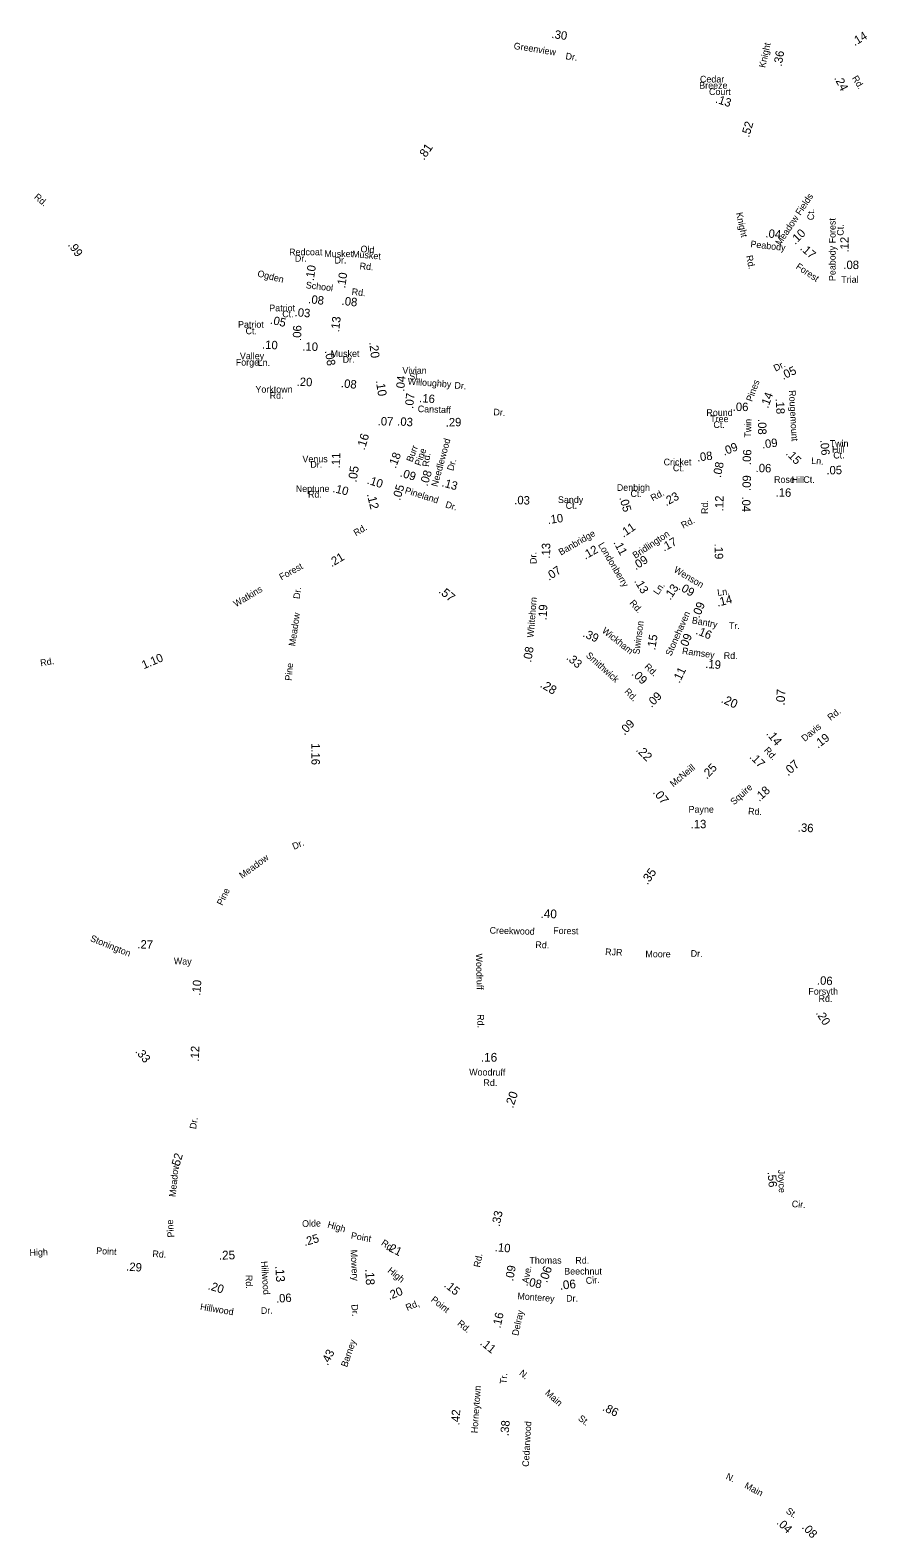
# Model space of a CAD drawing. Extents: x 1553981 to 1780076, y 812965 to 996873.
# Drawn here: x 1680225 to 1692152, y 824592 to 846067 of the extents above; entities that cross this region are included whole.
import ezdxf

# ---------------------------------------------------------------- set-up
doc = ezdxf.new("R2010")
doc.units = 0
for name, color, linetype in [('Exist Road Non-System Type 51 Label', 7, 'Continuous'), ('Exist Road Primary NC Service Mileage Hundredths English Label', 7, 'Continuous'), ('Exist Road Secondary Mileage Hundredths English Label', 7, 'Continuous'), ('Map Preparation Border Antique Large Shape', 7, 'Continuous')]:
    doc.layers.add(name, color=color, linetype=linetype)

msp = doc.modelspace()

# ---------------------------------------------------------------- texts
at = {"layer": 'Exist Road Non-System Type 51 Label'}
for s, rotation, p in [('Musket', 355.0383, (1684812, 842835)), ('Old', 355.0383, (1684931, 842906)), ('Rd.', 355.0383, (1684919, 842663)), ('Woodruff', 271.5561, (1686578, 832913)), ('RJR', 357.842, (1688420, 832893)), ('Moore', 359.6151, (1688995, 832862)), ('Dr.', 358.7043, (1689640, 832869)), ('Rd.', 270.6759, (1686600, 832051)), ('Olde', 1.4798, (1684103, 829020)), ('High', 343.7753, (1684456, 829015)), ('Point', 349.7009, (1684792, 828855)), ('Rd.', 326.6777, (1685220, 828770))]:
    msp.add_text(s, height=95, rotation=rotation, dxfattribs=at).set_placement(p)
at = {"layer": 'Exist Road Primary NC Service Mileage Hundredths English Label'}
for s, rotation, p in [('.81', 55.4653, (1685840, 844207)), ('.20', 276.273, (1685059, 841621)), ('.10', 278.9149, (1685152, 841075)), ('.16', 73.1063, (1684993, 840078)), ('.05', 81.3844, (1684877, 839621)), ('.12', 283.8243, (1685024, 839456)), ('.57', 320.6718, (1686039, 838062)), ('.28', 328.9468, (1687484, 836717)), ('.22', 314.9825, (1688852, 835807)), ('.07', 308.4009, (1689096, 835208)), ('.35', 54.622, (1689025, 833885)), ('.20', 71.4128, (1687108, 830705))]:
    msp.add_text(s, height=125, rotation=rotation, dxfattribs=at).set_placement(p)
at = {"layer": 'Exist Road Secondary Mileage Hundredths English Label'}
for s, height, rotation, p in [('.30', 120, 351.9021, (1687651, 845957)), ('.14', 120, 30.8344, (1691978, 845838)), ('.36', 120, 80.0991, (1690937, 845545)), ('.24', 120, 297.7015, (1691683, 845385)), ('.13', 120, 342.0619, (1689984, 845037)), ('.52', 120, 73.6324, (1690473, 844533)), ('.04', 120, 355.4279, (1690703, 843116)), ('.10', 120, 44.9886, (1691131, 843006)), ('.12', 120, 89.4644, (1691891, 842900)), ('.99', 120, 305.3202, (1680759, 843007)), ('.17', 120, 318.0238, (1691192, 842949)), ('.10', 120, 81.5899, (1684267, 842491)), ('.10', 120, 81.3505, (1684714, 842386)), ('.08', 120, 353.3758, (1684185, 842180)), ('.08', 120, 353.9569, (1684661, 842154)), ('.03', 120, 355.1908, (1683992, 841993)), ('.05', 120, 347.2345, (1683640, 841887)), ('.06', 120, 88.6371, (1684088, 841640)), ('.13', 120, 83.3511, (1684628, 841761)), ('.10', 120, 356.9647, (1683529, 841531)), ('.10', 120, 358.2291, (1684104, 841504)), ('.08', 120, 279.7632, (1684425, 841498)), ('.05', 120, 25.3582, (1690958, 841084)), ('.20', 120, 358.1589, (1684023, 841001)), ('.08', 120, 354.2894, (1684652, 840981)), ('.04', 120, 84.4984, (1685556, 840916)), ('.07', 120, 84.2806, (1685684, 840671)), ('.16', 120, 355.5419, (1685768, 840770)), ('.06', 120, 359.4462, (1690240, 840643)), ('.14', 120, 69.9202, (1690742, 840673)), ('.18', 120, 272.6676, (1690853, 840818)), ('.07', 120, 358.8439, (1685179, 840438)), ('.03', 120, 356.4704, (1685455, 840437)), ('.29', 120, 1.2783, (1686150, 840421)), ('.08', 120, 270.061, (1690601, 840528)), ('.09', 120, 21.8452, (1690118, 840005)), ('.09', 120, 6.7506, (1690663, 840109)), ('.06', 120, 275.1937, (1691486, 840228)), ('.11', 120, 88.7817, (1684642, 839825)), ('.18', 120, 69.0908, (1685436, 839818)), ('.08', 120, 7.3199, (1689737, 839922)), ('.08', 120, 78.4291, (1690070, 839687)), ('.06', 120, 87.24, (1690497, 839870)), ('.06', 120, 358.876, (1690566, 839772)), ('.15', 120, 313.8323, (1690989, 840030)), ('.10', 120, 342.486, (1685019, 839609)), ('.09', 120, 342.9488, (1685489, 839712)), ('.08', 120, 72.2611, (1685888, 839564)), ('.09', 120, 88.4511, (1690496, 839503)), ('.05', 120, 1.2033, (1691576, 839738)), ('.10', 120, 345.9047, (1684530, 839491)), ('.05', 120, 72.9747, (1685498, 839361)), ('.13', 120, 344.2998, (1686084, 839572)), ('.23', 120, 28.3738, (1689291, 839286)), ('.16', 120, 358.978, (1690850, 839424)), ('.03', 120, 358.2344, (1687124, 839316)), ('.05', 120, 286.4205, (1688622, 839407)), ('.12', 120, 88.8553, (1690106, 839214)), ('.04', 120, 270.2334, (1690373, 839425)), ('.10', 120, 7.7121, (1687608, 839032)), ('.11', 120, 34.5633, (1688682, 838835)), ('.17', 120, 28.2868, (1689261, 838638)), ('.21', 120, 30.9148, (1684524, 838416)), ('.13', 120, 89.4571, (1687637, 838539)), ('.12', 120, 29.3203, (1688138, 838524)), ('.11', 120, 297.825, (1688536, 838771)), ('.19', 120, 271.2104, (1689980, 838752)), ('.07', 120, 33.4917, (1687621, 838222)), ('.09', 120, 32.8655, (1688858, 838373)), ('.13', 120, 300.681, (1688832, 838220)), ('.13', 120, 55.4863, (1689349, 837941)), ('.09', 120, 329.1096, (1689458, 838107)), ('.14', 120, 13.9643, (1690026, 837855)), ('.19', 120, 87.1366, (1687587, 837661)), ('.09', 120, 68.0322, (1689765, 837686)), ('.16', 120, 337.677, (1689704, 837471)), ('.39', 120, 336.0442, (1688093, 837433)), ('.15', 120, 80.5833, (1689134, 837230)), ('.09', 120, 67.6919, (1689580, 837236)), ('1.10', 120, 22.8071, (1681846, 836964)), ('.08', 120, 80.4918, (1687367, 837057)), ('.33', 120, 319.0495, (1687860, 837115)), ('.09', 120, 316.9064, (1688791, 836890)), ('.11', 120, 64.0017, (1689481, 836757)), ('.19', 120, 356.3083, (1689846, 836982)), ('.07', 125, 85.978, (1690978, 836445)), ('.09', 120, 45.2559, (1689083, 836412)), ('.20', 125, 336.3706, (1690064, 836495)), ('.09', 120, 46.3676, (1688697, 836018)), ('.14', 125, 308.6598, (1690710, 836045)), ('.19', 120, 37.2508, (1691455, 835831)), ('1.16', 120, 270.0429, (1684235, 835912)), ('.25', 120, 46.1055, (1689871, 835392)), ('.17', 120, 314.4571, (1690471, 835708)), ('.07', 125, 42.8137, (1691031, 835436)), ('.18', 120, 42.7259, (1690619, 835073)), ('.13', 120, 0.4643, (1689641, 834698)), ('.36', 120, 356.7133, (1691165, 834653)), ('.40', 125, 358.1118, (1687499, 833423)), ('.27', 120, 357.8935, (1681752, 832989)), ('.06', 120, 356.9458, (1691438, 832475)), ('.10', 120, 85.5018, (1682650, 832312)), ('.20', 120, 302.2383, (1691420, 832067)), ('.33', 120, 309.1608, (1681718, 831518)), ('.12', 120, 87.9869, (1682630, 831375)), ('.16', 125, 359.5593, (1686650, 831376)), ('.52', 120, 73.8957, (1682342, 829837)), ('.56', 120, 274.7242, (1690736, 829803)), ('.33', 120, 78.4253, (1686918, 829020)), ('.25', 120, 16.4129, (1684140, 828746)), ('.21', 120, 333.6176, (1685288, 828701)), ('.10', 120, 354.8276, (1686845, 828676)), ('.29', 120, 356.382, (1681592, 828398)), ('.25', 125, 1.1137, (1682916, 828555)), ('.13', 125, 273.3524, (1683720, 828464)), ('.18', 125, 273.0671, (1685001, 828420)), ('.09', 120, 79.1743, (1687109, 828242)), ('.08', 120, 347.5433, (1687286, 828190)), ('.06', 125, 71.2955, (1687593, 828217)), ('.20', 120, 343.2846, (1682752, 828135)), ('.20', 120, 22.0827, (1685343, 827977)), ('.15', 120, 320.6962, (1686116, 828178)), ('.06', 125, 5.9881, (1687779, 828126)), ('.06', 120, 3.3697, (1683733, 827941)), ('.16', 120, 77.6676, (1686929, 827572)), ('.43', 120, 63.1823, (1684468, 827039)), ('.11', 120, 320.887, (1686630, 827352)), ('.42', 120, 86.5712, (1686344, 826194)), ('.86', 120, 333.6392, (1688374, 826412)), ('.38', 120, 84.9549, (1687044, 826039)), ('.04', 120, 316.8242, (1690856, 824799)), ('.08', 120, 313.529, (1691218, 824737))]:
    msp.add_text(s, height=height, rotation=rotation, dxfattribs=at).set_placement(p)
msp.add_text('.08', height=120, dxfattribs=at).set_placement((1691817, 842664))
at = {"layer": 'Map Preparation Border Antique Large Shape'}
for s, rotation, p in [('Greenview', 351.0082, (1687113, 845800)), ('Dr.', 351.317, (1687852, 845654)), ('Knight', 77.5453, (1690703, 845525)), ('Rd.', 301.5357, (1691936, 845385)), ('Rd.', 319.5609, (1680274, 843678)), ('Meadow Fields', 56.287, (1690919, 842992)), ('Knight', 282.151, (1690286, 843462)), ('Ct.', 90, (1691400, 843360)), ('Peabody Forest', 90, (1691706, 842493)), ('Ct.', 90, (1691821, 843139)), ('Peabody', 353.6556, (1690489, 842977)), ('Rd.', 282.4464, (1690428, 842850)), ('Forest', 325.9578, (1691131, 842679)), ('Ogden', 345.4945, (1683458, 842561)), ('School', 353.3758, (1684151, 842392)), ('Rd.', 353.9569, (1684805, 842297)), ('Dr.', 26.1619, (1690850, 841203)), ('Willoughby', 356.0053, (1685605, 841018)), ('Dr.', 356.2256, (1686271, 840963)), ('Pines', 69.9202, (1690516, 840768)), ('Rougemount', 273.0008, (1691041, 840937)), ('Canstaff', 357.8885, (1685749, 840627)), ('Dr.', 356.5866, (1686827, 840582)), ('Twin', 88.2646, (1690500, 840261)), ('Burr', 68.8556, (1685671, 839907)), ('Pine', 70.4119, (1685791, 839853)), ('Needlewood', 74.6821, (1686032, 839556)), ('Rd.', 82.9124, (1685908, 839845)), ('Dr.', 74.1804, (1686256, 839783)), ('Ln.', 356.2534, (1691357, 839890)), ('Pineland', 342.486, (1685559, 839473)), ('Rd.', 28.3738, (1689100, 839354)), ('Dr.', 342.9488, (1686136, 839271)), ('Rd.', 90.8279, (1689889, 839176)), ('Rd.', 27.0878, (1689534, 838965)), ('Rd.', 30.3265, (1684869, 838857)), ('Banbridge', 30.1139, (1687791, 838582)), ('Bridlington', 33.8211, (1688851, 838536)), ('Dr.', 92.4399, (1687446, 838465)), ('Londonberry', 300.7867, (1688317, 838736)), ('Forest', 28.937, (1683808, 838228)), ('Wenson', 329.1096, (1689391, 838356)), ('Watkins', 30.9371, (1683159, 837846)), ('Dr.', 83.7099, (1684069, 837961)), ('Whitehorn', 85.1147, (1687400, 837411)), ('Rd.', 312.0464, (1688762, 837902)), ('Ln.', 55.4863, (1689177, 838015)), ('Ln.', 6.9051, (1690025, 838009)), ('Meadow', 81.7854, (1684004, 837288)), ('Stonehaven', 66.0889, (1689362, 837144)), ('Wickham', 321.4457, (1688368, 837497)), ('Swinson', 82.4949, (1688909, 837171)), ('Bantry', 349.3261, (1689652, 837620)), ('Tr.', 358.0444, (1690185, 837540)), ('Rd.', 9.7868, (1680378, 837005)), ('Smithwick', 318.1815, (1688140, 837149)), ('Ramsey', 352.3388, (1689513, 837182)), ('Rd.', 359.7682, (1690112, 837112)), ('Pine', 84.6394, (1683952, 836797)), ('Rd.', 316.9064, (1688973, 836989)), ('Rd.', 314.8495, (1688688, 836638)), ('Rd.', 37.6077, (1691635, 836227)), ('Davis', 39.8238, (1691267, 835928)), ('Rd.', 312.3862, (1690679, 835805)), ('McNeill', 39.4751, (1689392, 835282)), ('Squire', 42.0229, (1690258, 835025)), ('Payne', 0.0174, (1689611, 834921)), ('Rd.', 357.2188, (1690457, 834897)), ('Meadow', 36.2316, (1683248, 833977)), ('Dr.', 23.1503, (1683986, 834392)), ('Pine', 64.1507, (1682966, 833591)), ('Creekwood', 358.4275, (1686774, 833199)), ('Forest', 358.9993, (1687680, 833195)), ('Stonington', 337.8606, (1681074, 833096)), ('Rd.', 358.137, (1687426, 832994)), ('Way', 357.8935, (1682272, 832763)), ('Woodruff', 359.5476, (1686483, 831179)), ('Rd.', 0.3627, (1686687, 831027)), ('Dr.', 80.9234, (1682590, 830409)), ('Meadow', 84.3627, (1682299, 829444)), ('Joyce', 272.1361, (1690886, 829835)), ('Cir.', 356.1264, (1691079, 829303)), ('Pine', 94.2875, (1682280, 828874)), ('Point', 356.7572, (1681165, 828636)), ('High', 1.8816, (1680218, 828608)), ('Rd.', 356.2289, (1681966, 828593)), ('Hillwood', 273.7761, (1683517, 828531)), ('Mowery', 273.0671, (1684792, 828694)), ('Rd.', 78.8536, (1686637, 828439)), ('Rd.', 270.4026, (1683299, 828337)), ('High', 321.0622, (1685312, 828384)), ('Ave.', 79.3771, (1687327, 828212)), ('Cir.', 5.6301, (1688150, 828206)), ('Monterey', 355.5837, (1687168, 827992)), ('Hillwood', 350.4985, (1682644, 827841)), ('Dr.', 0.4774, (1683514, 827782)), ('Dr.', 274.6069, (1684803, 827915)), ('Rd,', 22.0951, (1685601, 827823)), ('Point', 321.8709, (1685930, 827969)), ('Rd.', 320.6962, (1686306, 827631)), ('Delray', 77.8234, (1687183, 827464)), ('Barney', 70.8412, (1684742, 827016)), ('Tr.', 84.7004, (1687013, 826780)), ('N.', 320.887, (1687188, 826923)), ('Horneytown', 86.0077, (1686603, 826080)), ('Main', 318.2255, (1687557, 826643)), ('Cedarwood', 86.8237, (1687334, 825602)), ('St.', 322.8832, (1688028, 826276)), ('N.', 334.2634, (1690132, 825435)), ('Main', 331.849, (1690398, 825308)), ('St.', 325.5845, (1690990, 824954))]:
    msp.add_text(s, height=95, rotation=rotation, dxfattribs=at).set_placement(p)
for s, p in [('Breeze', (1689763, 845233)), ('Cedar', (1689773, 845322)), ('Court', (1689902, 845143)), ('Redcoat', (1683917, 842860)), ('Musket', (1684419, 842834)), ('Dr.', (1683999, 842769)), ('Dr.', (1684565, 842743)), ('Trial', (1691787, 842468)), ('Patriot', (1683634, 842062)), ('Ct.', (1683819, 841977)), ('Patriot', (1683189, 841828)), ('Ct.', (1683296, 841736)), ('Valley', (1683215, 841380)), ('Musket', (1684510, 841413)), ('Dr.', (1684680, 841329)), ('Forge', (1683157, 841289)), ('Ln.', (1683468, 841285)), ('Vivian', (1685532, 841172)), ('St.', (1685629, 841089)), ('Yorktown', (1683437, 840904)), ('Rd.', (1683640, 840816)), ('Round', (1689865, 840572)), ('Tree', (1689919, 840484)), ('Ct.', (1689965, 840401)), ('Twin', (1691622, 840133)), ('Hill', (1691655, 840049)), ('Venus', (1684107, 839912)), ('Dr.', (1684219, 839834)), ('Cricket', (1689255, 839868)), ('Ct.', (1691673, 839966)), ('Ct.', (1689387, 839785)), ('Rose', (1690829, 839619)), ('Hill', (1691080, 839617)), ('Ct.', (1691246, 839618)), ('Neptune', (1684012, 839489)), ('Rd.', (1684186, 839408)), ('Denbigh', (1688588, 839505)), ('Ct.', (1688783, 839418)), ('Sandy', (1687749, 839332)), ('Ct.', (1687859, 839249)), ('Forsyth', (1691318, 832329)), ('Rd.', (1691463, 832225)), ('Thomas', (1687342, 828498)), ('Rd.', (1687997, 828498)), ('Beechnut', (1687838, 828342)), ('Dr.', (1687865, 827956))]:
    msp.add_text(s, height=95, dxfattribs=at).set_placement(p)

doc.saveas('drawing.dxf')
